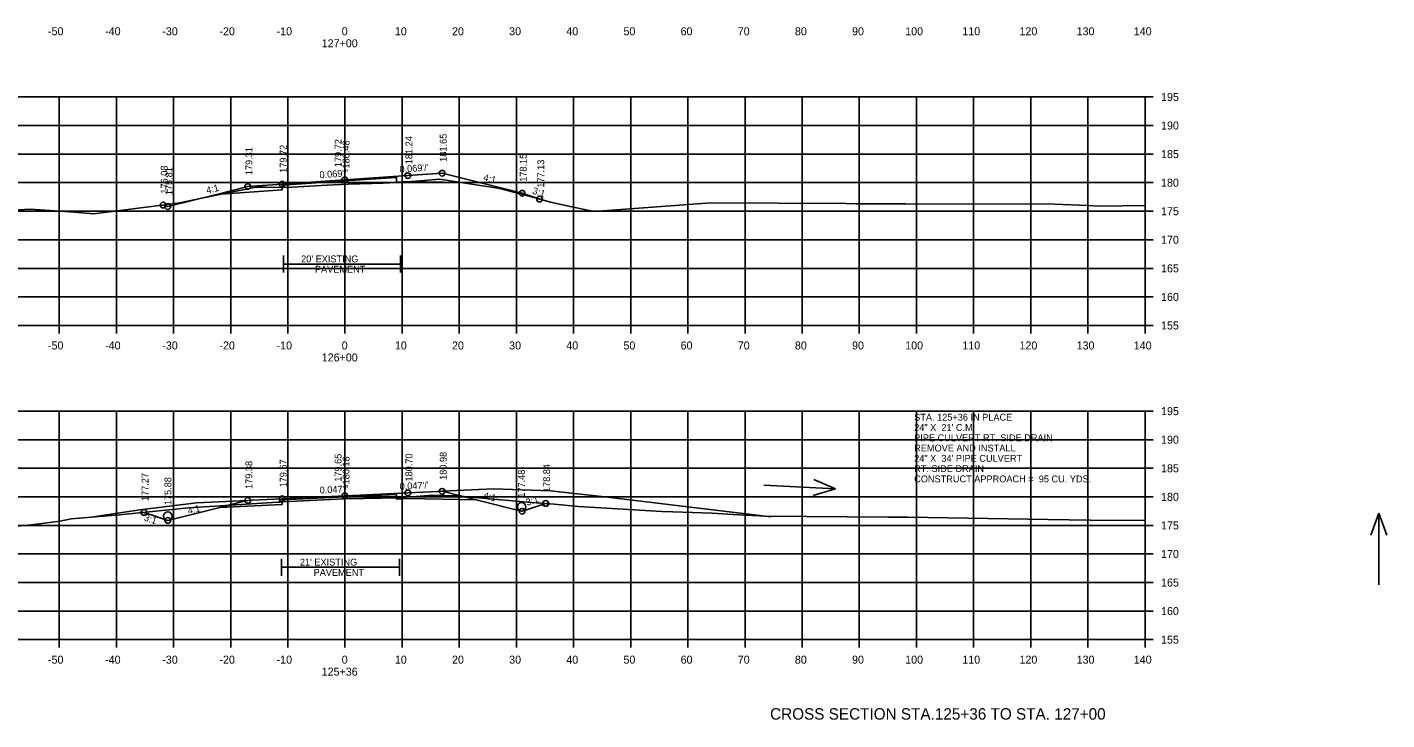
# Model space of a CAD drawing. Extents: x 915787 to 919910, y 133456 to 136717.
# Drawn here: x 916358.4 to 916596.3, y 136448.7 to 136570 of the extents above; entities that cross this region are included whole.
import ezdxf

# ---------------------------------------------------------------- set-up
doc = ezdxf.new("R2010")
doc.units = 0
for name, color, linetype in [('R_Axis', 7, 'Continuous'), ('R_Axis Annot', 7, 'Continuous'), ('R_Draft', 7, 'Continuous'), ('R_Drive', 7, 'Continuous'), ('R_Exist Surface', 7, 'Continuous'), ('R_Exist Surface Annot', 7, 'Continuous'), ('R_Grid', 7, 'Continuous'), ('R_No Plot', 7, 'Continuous'), ('R_Water Annot', 7, 'Continuous')]:
    doc.layers.add(name, color=color, linetype=linetype)

msp = doc.modelspace()

# ---------------------------------------------------------------- linework, layer by layer
at = {"layer": 'R_Axis'}
for p, q in [((916553.98, 136517.75), (916553.98, 136557.75)), ((916555.38, 136557.75), (916553.98, 136557.75)), ((916555.38, 136552.75), (916553.98, 136552.75)), ((916555.38, 136547.75), (916553.98, 136547.75)), ((916555.38, 136542.75), (916553.98, 136542.75)), ((916555.38, 136537.75), (916553.98, 136537.75)), ((916555.38, 136532.75), (916553.98, 136532.75)), ((916555.38, 136527.75), (916553.98, 136527.75)), ((916555.38, 136522.75), (916553.98, 136522.75)), ((916273.98, 136517.75), (916553.98, 136517.75)), ((916363.98, 136516.35), (916363.98, 136517.75)), ((916373.98, 136516.35), (916373.98, 136517.75)), ((916383.98, 136516.35), (916383.98, 136517.75)), ((916393.98, 136516.35), (916393.98, 136517.75)), ((916403.98, 136516.35), (916403.98, 136517.75)), ((916413.98, 136516.35), (916413.98, 136517.75)), ((916423.98, 136516.35), (916423.98, 136517.75)), ((916433.98, 136516.35), (916433.98, 136517.75)), ((916443.98, 136516.35), (916443.98, 136517.75)), ((916453.98, 136516.35), (916453.98, 136517.75)), ((916463.98, 136516.35), (916463.98, 136517.75)), ((916473.98, 136516.35), (916473.98, 136517.75)), ((916483.98, 136516.35), (916483.98, 136517.75)), ((916493.98, 136516.35), (916493.98, 136517.75)), ((916503.98, 136516.35), (916503.98, 136517.75)), ((916513.98, 136516.35), (916513.98, 136517.75)), ((916523.98, 136516.35), (916523.98, 136517.75)), ((916533.98, 136516.35), (916533.98, 136517.75)), ((916543.98, 136516.35), (916543.98, 136517.75)), ((916553.98, 136516.35), (916553.98, 136517.75)), ((916555.38, 136517.75), (916553.98, 136517.75)), ((916553.98, 136462.75), (916553.98, 136502.75)), ((916555.38, 136502.75), (916553.98, 136502.75)), ((916555.38, 136497.75), (916553.98, 136497.75)), ((916555.38, 136492.75), (916553.98, 136492.75)), ((916555.38, 136487.75), (916553.98, 136487.75)), ((916555.38, 136482.75), (916553.98, 136482.75)), ((916555.38, 136477.75), (916553.98, 136477.75)), ((916555.38, 136472.75), (916553.98, 136472.75)), ((916555.38, 136467.75), (916553.98, 136467.75)), ((916273.98, 136462.75), (916553.98, 136462.75)), ((916363.98, 136461.35), (916363.98, 136462.75)), ((916373.98, 136461.35), (916373.98, 136462.75)), ((916383.98, 136461.35), (916383.98, 136462.75)), ((916393.98, 136461.35), (916393.98, 136462.75)), ((916403.98, 136461.35), (916403.98, 136462.75)), ((916413.98, 136461.35), (916413.98, 136462.75)), ((916423.98, 136461.35), (916423.98, 136462.75)), ((916433.98, 136461.35), (916433.98, 136462.75)), ((916443.98, 136461.35), (916443.98, 136462.75)), ((916453.98, 136461.35), (916453.98, 136462.75)), ((916463.98, 136461.35), (916463.98, 136462.75)), ((916473.98, 136461.35), (916473.98, 136462.75)), ((916483.98, 136461.35), (916483.98, 136462.75)), ((916493.98, 136461.35), (916493.98, 136462.75)), ((916503.98, 136461.35), (916503.98, 136462.75)), ((916513.98, 136461.35), (916513.98, 136462.75)), ((916523.98, 136461.35), (916523.98, 136462.75)), ((916533.98, 136461.35), (916533.98, 136462.75)), ((916543.98, 136461.35), (916543.98, 136462.75)), ((916553.98, 136461.35), (916553.98, 136462.75)), ((916555.38, 136462.75), (916553.98, 136462.75))]:
    msp.add_line(p, q, dxfattribs=at)
at = {"layer": 'R_Drive'}
for q in [(916449.96, 136488.82), (916488.5, 136484.26)]:
    msp.add_line((916459.89, 136487.69), q, dxfattribs=at)
at = {"layer": 'R_Exist Surface'}
for points in [[(916353.88, 136537.81), (916358.91, 136538.1), (916366.65, 136537.58), (916370.03, 136537.3), (916372.8, 136537.65), (916378.74, 136538.39), (916382.37, 136538.86), (916385.02, 136539.22), (916388.96, 136540.03), (916398.37, 136541.96), (916400.15, 136541.96), (916403.72, 136541.9), (916410.81, 136542.29), (916414.54, 136542.49), (916420.67, 136542.69), (916424.18, 136542.81), (916427.81, 136543.14), (916430.56, 136543.39), (916433.51, 136542.91), (916441.1, 136541.75), (916447.07, 136540.15), (916449.95, 136539.32), (916452.88, 136538.69), (916457.54, 136537.7), (916464.67, 136538.25), (916478.01, 136539.22), (916501.63, 136539.08), (916503.42, 136539.06), (916512.09, 136539.04), (916538.18, 136538.99), (916543.86, 136538.76), (916546.02, 136538.66), (916553.98, 136538.74)], [(916351.84, 136482.13), (916359.06, 136482.85), (916364.15, 136483.5), (916366.05, 136483.88), (916367.5, 136484.01), (916374.52, 136484.58), (916379.71, 136485.11), (916386.61, 136485.82), (916402.21, 136486.81), (916402.63, 136486.84), (916402.9, 136486.85), (916403.1, 136486.86), (916413.78, 136487.39), (916414.09, 136487.4), (916423.51, 136487.58), (916423.91, 136487.62), (916426.38, 136487.81), (916429.36, 136488.04), (916433.41, 136487.95), (916434.27, 136487.85), (916435.4, 136487.75), (916445.94, 136486.84), (916450.61, 136486.49), (916454.81, 136486.04), (916458.76, 136485.8), (916469.4, 136485.19), (916471.36, 136485.14), (916478.25, 136484.91), (916481.93, 136484.68), (916487.56, 136484.34), (916509.01, 136484.19), (916512.49, 136484.18), (916536.97, 136483.8), (916548.15, 136483.59), (916553.98, 136483.67)]]:
    msp.add_lwpolyline(points, dxfattribs=at)
at = {"layer": 'R_Exist Surface Annot'}
for p, q in [((916403.2, 136530), (916403.2, 136527)), ((916423.67, 136530), (916423.67, 136527)), ((916403.2, 136528.5), (916423.67, 136528.5)), ((916402.9, 136476.92), (916402.9, 136473.92)), ((916423.51, 136476.92), (916423.51, 136473.92)), ((916402.9, 136475.42), (916423.51, 136475.42))]:
    msp.add_line(p, q, dxfattribs=at)
at = {"layer": 'R_Grid'}
for p, q in [((916273.98, 136557.75), (916553.98, 136557.75)), ((916363.98, 136517.75), (916363.98, 136557.75)), ((916373.98, 136517.75), (916373.98, 136557.75)), ((916383.98, 136517.75), (916383.98, 136557.75)), ((916393.98, 136517.75), (916393.98, 136557.75)), ((916403.98, 136517.75), (916403.98, 136557.75)), ((916413.98, 136517.75), (916413.98, 136557.75)), ((916423.98, 136517.75), (916423.98, 136557.75)), ((916433.98, 136517.75), (916433.98, 136557.75)), ((916443.98, 136517.75), (916443.98, 136557.75)), ((916453.98, 136517.75), (916453.98, 136557.75)), ((916463.98, 136517.75), (916463.98, 136557.75)), ((916473.98, 136517.75), (916473.98, 136557.75)), ((916483.98, 136517.75), (916483.98, 136557.75)), ((916493.98, 136517.75), (916493.98, 136557.75)), ((916503.98, 136517.75), (916503.98, 136557.75)), ((916513.98, 136517.75), (916513.98, 136557.75)), ((916523.98, 136517.75), (916523.98, 136557.75)), ((916533.98, 136517.75), (916533.98, 136557.75)), ((916543.98, 136517.75), (916543.98, 136557.75)), ((916553.98, 136517.75), (916553.98, 136557.75)), ((916273.98, 136552.75), (916553.98, 136552.75)), ((916273.98, 136547.75), (916553.98, 136547.75)), ((916273.98, 136542.75), (916553.98, 136542.75)), ((916273.98, 136537.75), (916553.98, 136537.75)), ((916273.98, 136532.75), (916553.98, 136532.75)), ((916273.98, 136527.75), (916553.98, 136527.75)), ((916273.98, 136522.75), (916553.98, 136522.75)), ((916273.98, 136517.75), (916553.98, 136517.75)), ((916273.98, 136502.75), (916553.98, 136502.75)), ((916363.98, 136462.75), (916363.98, 136502.75)), ((916373.98, 136462.75), (916373.98, 136502.75)), ((916383.98, 136462.75), (916383.98, 136502.75)), ((916393.98, 136462.75), (916393.98, 136502.75)), ((916403.98, 136462.75), (916403.98, 136502.75)), ((916413.98, 136462.75), (916413.98, 136502.75)), ((916423.98, 136462.75), (916423.98, 136502.75)), ((916433.98, 136462.75), (916433.98, 136502.75)), ((916443.98, 136462.75), (916443.98, 136502.75)), ((916453.98, 136462.75), (916453.98, 136502.75)), ((916463.98, 136462.75), (916463.98, 136502.75)), ((916473.98, 136462.75), (916473.98, 136502.75)), ((916483.98, 136462.75), (916483.98, 136502.75)), ((916493.98, 136462.75), (916493.98, 136502.75)), ((916503.98, 136462.75), (916503.98, 136502.75)), ((916513.98, 136462.75), (916513.98, 136502.75)), ((916523.98, 136462.75), (916523.98, 136502.75)), ((916533.98, 136462.75), (916533.98, 136502.75)), ((916543.98, 136462.75), (916543.98, 136502.75)), ((916553.98, 136462.75), (916553.98, 136502.75)), ((916273.98, 136497.75), (916553.98, 136497.75)), ((916273.98, 136492.75), (916553.98, 136492.75)), ((916273.98, 136487.75), (916553.98, 136487.75)), ((916273.98, 136482.75), (916553.98, 136482.75)), ((916273.98, 136477.75), (916553.98, 136477.75)), ((916273.98, 136472.75), (916553.98, 136472.75)), ((916273.98, 136467.75), (916553.98, 136467.75)), ((916273.98, 136462.75), (916553.98, 136462.75))]:
    msp.add_line(p, q, dxfattribs=at)
at = {"layer": 'R_No Plot'}
for p, q in [((916439.96, 136489.15), (916430.97, 136488.72)), ((916449.96, 136488.82), (916439.96, 136489.15)), ((916378.06, 136485.45), (916387.98, 136486.71)), ((916387.98, 136486.71), (916396.97, 136487.13)), ((916369.59, 136484.19), (916378.06, 136485.45))]:
    msp.add_line(p, q, dxfattribs=at)
for points in [[(916382.15, 136538.83), (916382.97, 136538.56), (916391.48, 136540.68), (916396.97, 136542.06), (916402.97, 136542.47), (916413.97, 136543.23), (916424.97, 136543.98), (916430.97, 136544.4), (916444.97, 136540.9), (916448.04, 136539.87)], [(916391.48, 136540.68), (916402.98, 136541.47), (916402.97, 136542.3), (916413.97, 136543.06), (916422.97, 136543.68), (916422.98, 136542.85), (916424.98, 136542.98), (916437.64, 136542.73)], [(916378.8, 136485.02), (916379.35, 136484.84), (916382.97, 136483.63), (916390.89, 136485.61), (916392.07, 136485.91), (916396.35, 136486.98), (916396.97, 136487.13), (916397.73, 136487.17), (916402.97, 136487.41), (916404.36, 136487.47), (916413.97, 136487.93), (916415.36, 136487.99), (916424.97, 136488.44), (916430.2, 136488.69), (916430.97, 136488.72), (916443.17, 136485.68), (916444.97, 136485.22), (916445.42, 136485.38), (916449.06, 136486.59)], [(916392.07, 136485.91), (916402.98, 136486.42), (916402.97, 136487.25), (916413.97, 136487.76), (916422.97, 136488.18), (916422.98, 136487.35), (916424.98, 136487.44), (916437.06, 136487.2)]]:
    msp.add_lwpolyline(points, dxfattribs=at)
for centre, radius in [((916413.97, 136543.23), 0.5), ((916413.97, 136543.23), 0.5), ((916424.97, 136543.98), 0.5), ((916424.97, 136543.98), 0.5), ((916430.97, 136544.4), 0.5), ((916430.97, 136544.4), 0.5), ((916396.97, 136542.06), 0.5), ((916396.97, 136542.06), 0.5), ((916402.97, 136542.47), 0.5), ((916402.97, 136542.47), 0.5), ((916444.97, 136540.9), 0.5), ((916444.97, 136540.9), 0.5), ((916382.15, 136538.83), 0.5), ((916382.15, 136538.83), 0.5), ((916382.97, 136538.56), 0.5), ((916382.97, 136538.56), 0.5), ((916448.04, 136539.87), 0.5), ((916448.04, 136539.87), 0.5), ((916424.97, 136488.44), 0.5), ((916424.97, 136488.44), 0.5), ((916430.97, 136488.72), 0.5), ((916430.97, 136488.72), 0.5), ((916396.97, 136487.13), 0.5), ((916396.97, 136487.13), 0.5), ((916402.97, 136487.41), 0.5), ((916402.97, 136487.41), 0.5), ((916413.97, 136487.93), 0.5), ((916413.97, 136487.93), 0.5), ((916444.89, 136485.99), 0.75), ((916449.06, 136486.59), 0.5), ((916449.11, 136486.6), 0.5), ((916378.8, 136485.02), 0.5), ((916378.81, 136485.02), 0.5), ((916382.99, 136484.36), 0.75), ((916382.97, 136483.63), 0.5), ((916382.97, 136483.63), 0.5), ((916444.97, 136485.22), 0.5), ((916444.97, 136485.22), 0.5)]:
    msp.add_circle(centre, radius, dxfattribs=at)
at = {"layer": 'R_Water Annot'}
for p, q in [((916487.26, 136489.79), (916499.81, 136489.18)), ((916499.81, 136489.18), (916495.91, 136487.97)), ((916499.81, 136489.18), (916496.04, 136490.77)), ((916594.88, 136484.9), (916593.48, 136481.05)), ((916594.88, 136472.33), (916594.88, 136484.9)), ((916594.88, 136484.9), (916596.28, 136481.05))]:
    msp.add_line(p, q, dxfattribs=at)

# ---------------------------------------------------------------- texts
at = {"layer": 'R_Axis Annot'}
for s, p in [('-50', (916362.01, 136568.55)), ('-40', (916372.01, 136568.55)), ('-30', (916382.01, 136568.55)), ('-20', (916392.01, 136568.55)), ('-10', (916402.01, 136568.55)), ('0', (916413.41, 136568.55)), ('10', (916422.71, 136568.55)), ('20', (916432.71, 136568.55)), ('30', (916442.71, 136568.55)), ('40', (916452.71, 136568.55)), ('50', (916462.71, 136568.55)), ('60', (916472.71, 136568.55)), ('70', (916482.71, 136568.55)), ('80', (916492.71, 136568.55)), ('90', (916502.71, 136568.55)), ('100', (916512.01, 136568.55)), ('110', (916522.01, 136568.55)), ('120', (916532.01, 136568.55)), ('130', (916542.01, 136568.55)), ('140', (916552.01, 136568.55)), ('127+00', (916409.91, 136566.45)), ('195', (916556.78, 136557.05)), ('190', (916556.78, 136552.05)), ('185', (916556.78, 136547.05)), ('180', (916556.78, 136542.05)), ('175', (916556.78, 136537.05)), ('170', (916556.78, 136532.05)), ('165', (916556.78, 136527.05)), ('160', (916556.78, 136522.05)), ('155', (916556.78, 136517.05)), ('-50', (916362.01, 136513.55)), ('-40', (916372.01, 136513.55)), ('-30', (916382.01, 136513.55)), ('-20', (916392.01, 136513.55)), ('-10', (916402.01, 136513.55)), ('0', (916413.41, 136513.55)), ('10', (916422.71, 136513.55)), ('20', (916432.71, 136513.55)), ('30', (916442.71, 136513.55)), ('40', (916452.71, 136513.55)), ('50', (916462.71, 136513.55)), ('60', (916472.71, 136513.55)), ('70', (916482.71, 136513.55)), ('80', (916492.71, 136513.55)), ('90', (916502.71, 136513.55)), ('100', (916512.01, 136513.55)), ('110', (916522.01, 136513.55)), ('120', (916532.01, 136513.55)), ('130', (916542.01, 136513.55)), ('140', (916552.01, 136513.55)), ('126+00', (916409.91, 136511.45)), ('195', (916556.78, 136502.05)), ('190', (916556.78, 136497.05)), ('185', (916556.78, 136492.05)), ('180', (916556.78, 136487.05)), ('175', (916556.78, 136482.05)), ('170', (916556.78, 136477.05)), ('165', (916556.78, 136472.05)), ('160', (916556.78, 136467.05)), ('155', (916556.78, 136462.05)), ('-50', (916362.01, 136458.55)), ('-40', (916372.01, 136458.55)), ('-30', (916382.01, 136458.55)), ('-20', (916392.01, 136458.55)), ('-10', (916402.01, 136458.55)), ('0', (916413.41, 136458.55)), ('10', (916422.71, 136458.55)), ('20', (916432.71, 136458.55)), ('30', (916442.71, 136458.55)), ('40', (916452.71, 136458.55)), ('50', (916462.71, 136458.55)), ('60', (916472.71, 136458.55)), ('70', (916482.71, 136458.55)), ('80', (916492.71, 136458.55)), ('90', (916502.71, 136458.55)), ('100', (916512.01, 136458.55)), ('110', (916522.01, 136458.55)), ('120', (916532.01, 136458.55)), ('130', (916542.01, 136458.55)), ('140', (916552.01, 136458.55)), ('125+36', (916409.9, 136456.45))]:
    msp.add_text(s, height=1.4, dxfattribs=at).set_placement(p)
at = {"layer": 'R_Draft'}
msp.add_text('CROSS SECTION STA.125+36 TO STA. 127+00', height=2, dxfattribs=at).set_placement((916488.37, 136448.75))
at = {"layer": 'R_Exist Surface Annot'}
for s, p in [("20' EXISTING", (916406.31, 136528.8)), ('PAVEMENT', (916408.72, 136527)), ("21' EXISTING", (916406.09, 136475.72)), ('PAVEMENT', (916408.49, 136473.92))]:
    msp.add_text(s, height=1.2, dxfattribs=at).set_placement(p)
at = {"layer": 'R_No Plot'}
for s, rotation, p in [('181.24', 90, (916425.77, 136545.98)), ('181.65', 90, (916431.77, 136546.4)), ('179.31', 90, (916397.77, 136544.06)), ('179.72', 90, (916403.77, 136544.47)), ('179.72', 90, (916413.38, 136545.46)), ('180.48', 90, (916414.77, 136545.23)), ('176.08', 90, (916382.95, 136540.83)), ("0.069'/'", 3.9358, (916423.56, 136544.49)), ('178.15', 90, (916445.77, 136542.9)), ('177.13', 90, (916448.84, 136541.87)), ('175.81', 90, (916383.77, 136540.56)), ("0.069'/'", 3.9358, (916409.56, 136543.52)), ('4:1', 345.9638, (916438.1, 136543.13)), ('4:1', 14.0362, (916389.85, 136540.79)), ('3:1', 341.5651, (916446.67, 136540.86)), ('179.38', 90, (916397.77, 136489.13)), ('179.67', 90, (916403.77, 136489.41)), ('179.65', 90, (916413.38, 136490.39)), ('180.18', 90, (916414.77, 136489.93)), ('180.70', 90, (916425.77, 136490.44)), ('180.98', 90, (916431.77, 136490.72)), ('178.84', 90, (916449.86, 136488.59)), ('177.27', 90, (916379.6, 136487.02)), ('175.88', 90, (916383.6, 136486.3)), ('177.48', 90, (916445.46, 136487.6)), ("0.047'/'", 2.6828, (916409.57, 136488.32)), ("0.047'/'", 2.6828, (916423.57, 136488.98)), ('4:1', 345.9637, (916438.09, 136487.46)), ('4:1', 14.0363, (916386.6, 136484.69)), ('3:1', 18.4349, (916445.86, 136486.17)), ('3:1', 341.565, (916378.72, 136483.64))]:
    msp.add_text(s, height=1.2, rotation=rotation, dxfattribs=at).set_placement(p)
at = {"layer": 'R_Water Annot'}
for s, p in [('STA. 125+36 IN PLACE', (916513.58, 136501.09)), ('24" X  21\' C.M.   ', (916513.58, 136499.29)), ('PIPE CULVERT RT. SIDE DRAIN', (916513.58, 136497.49)), ('REMOVE AND INSTALL', (916513.58, 136495.69)), ('24" X  34\' PIPE CULVERT', (916513.58, 136493.89)), ('RT. SIDE DRAIN', (916513.58, 136492.09)), ('CONSTRUCT APPROACH =  95 CU. YDS.', (916513.58, 136490.29))]:
    msp.add_text(s, height=1.2, dxfattribs=at).set_placement(p)

doc.saveas('drawing.dxf')
